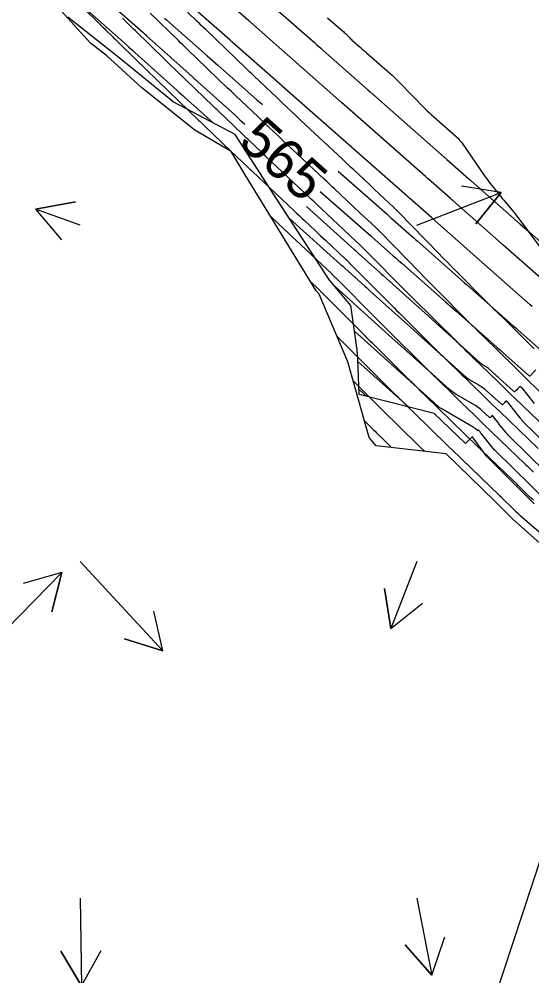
# Model space of a CAD drawing. Extents: x 954385 to 988206, y 1868364 to 1924553.
# Drawn here: x 955548.1 to 955624.2, y 1923007.4 to 1923149.5 of the extents above; entities that cross this region are included whole.
import ezdxf

# ---------------------------------------------------------------- set-up
doc = ezdxf.new("R2010")
doc.units = 0
for name, color, linetype in [('1', 7, 'Continuous'), ('Ex_Minor Contours', 7, 'Continuous'), ('Perimeter', 7, 'Continuous'), ('Proposed Fill', 7, 'Continuous'), ('Slopes', 7, 'Continuous')]:
    doc.layers.add(name, color=color, linetype=linetype)

msp = doc.modelspace()

# ---------------------------------------------------------------- linework, layer by layer
for points in [[(955554.23, 1923154.57), (955560.38, 1923148.45), (955560.56, 1923148.28), (955560.73, 1923148.11), (955560.9, 1923147.94), (955561.07, 1923147.77), (955561.92, 1923146.94), (955562.1, 1923146.75), (955562.29, 1923146.57), (955562.66, 1923146.2), (955562.76, 1923146.11), (955562.85, 1923146.01), (955562.94, 1923145.92), (955563.04, 1923145.83), (955567.14, 1923141.83), (955567.55, 1923141.43), (955567.96, 1923141.03), (955568.37, 1923140.63), (955568.79, 1923140.23), (955574.73, 1923134.5), (955574.94, 1923134.29), (955575.16, 1923134.09), (955575.37, 1923133.89), (955575.58, 1923133.68), (955579.57, 1923129.87)], [(955624.58, 1923100.56), (955619.65, 1923105.42), (955619.56, 1923105.5), (955619.48, 1923105.58), (955619.4, 1923105.66), (955619.32, 1923105.74), (955618.45, 1923106.6), (955618.39, 1923106.66), (955618.32, 1923106.72), (955618.26, 1923106.78), (955618.2, 1923106.85), (955612.09, 1923112.99), (955611.68, 1923113.4), (955611.27, 1923113.82), (955610.86, 1923114.23), (955610.46, 1923114.65), (955604.32, 1923120.92), (955604.3, 1923120.95), (955604.27, 1923120.97), (955604.25, 1923121), (955604.22, 1923121.02), (955603.88, 1923121.37), (955603.84, 1923121.41), (955603.81, 1923121.44), (955603.77, 1923121.47), (955603.74, 1923121.51), (955601.58, 1923123.53), (955600.83, 1923124.23), (955600.09, 1923124.93), (955597.71, 1923127.16), (955597.3, 1923127.54), (955596.89, 1923127.93), (955596.48, 1923128.31), (955596.08, 1923128.69), (955589.93, 1923134.47), (955589.76, 1923134.62), (955589.6, 1923134.77), (955589.44, 1923134.93), (955589.27, 1923135.08), (955587.15, 1923137.09), (955586.96, 1923137.27), (955586.77, 1923137.45), (955586.58, 1923137.63), (955586.39, 1923137.81), (955582.93, 1923141.1), (955582.64, 1923141.38), (955582.35, 1923141.66), (955582.05, 1923141.93), (955581.76, 1923142.21), (955575.79, 1923147.95), (955575.46, 1923148.27), (955575.13, 1923148.58), (955574.81, 1923148.9), (955574.48, 1923149.21), (955570.29, 1923153.28)], [(955627.41, 1923087.75), (955621.76, 1923093.15), (955621.11, 1923093.78), (955620.45, 1923094.41), (955619.8, 1923095.04), (955619.15, 1923095.67), (955615.52, 1923099.22), (955615.39, 1923099.34), (955615.26, 1923099.46), (955615.13, 1923099.59), (955615.01, 1923099.71), (955614.48, 1923100.22), (955614.36, 1923100.34), (955614.25, 1923100.46), (955614.13, 1923100.57), (955614.01, 1923100.69), (955613.52, 1923101.16), (955613.41, 1923101.28), (955613.29, 1923101.39), (955613.18, 1923101.5), (955613.06, 1923101.62), (955606.47, 1923108.15), (955606.33, 1923108.29), (955606.19, 1923108.43), (955606.05, 1923108.58), (955605.91, 1923108.72), (955599.15, 1923115.51), (955599.11, 1923115.54), (955598.76, 1923115.89), (955598.71, 1923115.94), (955598.66, 1923115.99), (955598.61, 1923116.04), (955598.56, 1923116.09), (955597.4, 1923117.18), (955597.09, 1923117.47), (955592.25, 1923122.03), (955591.99, 1923122.27), (955591.74, 1923122.51), (955591.49, 1923122.74), (955591.23, 1923122.98), (955584.71, 1923129.13), (955584.59, 1923129.25), (955584.46, 1923129.37), (955584.34, 1923129.48), (955584.21, 1923129.6), (955582.09, 1923131.61), (955581.86, 1923131.83), (955581.64, 1923132.05), (955581.41, 1923132.27), (955581.18, 1923132.49), (955577.62, 1923135.88), (955577.42, 1923136.07), (955577.22, 1923136.26), (955577.02, 1923136.45), (955576.83, 1923136.64), (955570.33, 1923142.91), (955570.18, 1923143.06), (955570.03, 1923143.21), (955569.87, 1923143.35), (955569.72, 1923143.5), (955565.32, 1923147.8), (955565.12, 1923147.99), (955564.92, 1923148.19), (955564.72, 1923148.39), (955564.52, 1923148.58), (955563.45, 1923149.64)], [(955629.38, 1923090.35), (955623.64, 1923095.89), (955623.18, 1923096.35), (955622.71, 1923096.8), (955622.25, 1923097.25), (955621.78, 1923097.71), (955616.91, 1923102.5), (955616.82, 1923102.58), (955616.74, 1923102.67), (955616.65, 1923102.75), (955616.56, 1923102.84), (955615.69, 1923103.7), (955615.64, 1923103.75), (955615.58, 1923103.81), (955615.52, 1923103.87), (955615.46, 1923103.93), (955609.33, 1923110.1), (955608.93, 1923110.51), (955608.53, 1923110.91), (955608.13, 1923111.31), (955607.73, 1923111.72), (955601.57, 1923118.02), (955601.55, 1923118.04), (955601.53, 1923118.06), (955601.5, 1923118.09), (955601.48, 1923118.11), (955601.13, 1923118.46), (955601.1, 1923118.5), (955601.06, 1923118.53), (955601.03, 1923118.57), (955600.99, 1923118.6), (955598.69, 1923120.75), (955597.68, 1923121.7), (955594.9, 1923124.31), (955594.52, 1923124.67), (955594.14, 1923125.03), (955593.75, 1923125.39), (955593.37, 1923125.74), (955587.16, 1923131.58), (955587, 1923131.73), (955586.85, 1923131.87), (955586.69, 1923132.02), (955586.53, 1923132.17), (955584.41, 1923134.18), (955584.21, 1923134.36), (955584.01, 1923134.55), (955583.82, 1923134.74), (955583.62, 1923134.93), (955580.19, 1923138.18), (955579.89, 1923138.47), (955579.59, 1923138.76), (955579.29, 1923139.04), (955578.99, 1923139.33), (955573.03, 1923145.05), (955572.71, 1923145.37), (955572.38, 1923145.68), (955572.05, 1923146), (955571.72, 1923146.32), (955567.54, 1923150.38)], [(955593.88, 1923149.73), (955596.09, 1923147.79), (955596.23, 1923147.67), (955596.36, 1923147.55), (955596.49, 1923147.42), (955596.62, 1923147.29), (955597.12, 1923146.77), (955597.25, 1923146.64), (955597.38, 1923146.52), (955597.51, 1923146.39), (955597.65, 1923146.27), (955598.76, 1923145.3), (955598.99, 1923145.1), (955599.22, 1923144.9), (955599.45, 1923144.7), (955599.68, 1923144.49), (955603.12, 1923141.49), (955603.48, 1923141.17), (955603.83, 1923140.84), (955604.18, 1923140.5), (955604.52, 1923140.16), (955608.38, 1923136.19), (955608.68, 1923135.88), (955609, 1923135.58), (955609.32, 1923135.28), (955609.65, 1923134.98), (955613.36, 1923131.71), (955613.4, 1923131.68), (955613.44, 1923131.64), (955613.47, 1923131.6), (955613.5, 1923131.56), (955613.65, 1923131.36), (955613.67, 1923131.34), (955613.69, 1923131.31), (955613.71, 1923131.29), (955613.73, 1923131.26), (955613.81, 1923131.17), (955613.83, 1923131.14), (955613.85, 1923131.12), (955613.87, 1923131.09), (955613.88, 1923131.07), (955617.3, 1923126.1), (955617.53, 1923125.77), (955617.78, 1923125.44), (955618.02, 1923125.11), (955618.28, 1923124.79), (955619.36, 1923123.46), (955619.59, 1923123.17), (955619.83, 1923122.89), (955620.06, 1923122.6), (955620.3, 1923122.32), (955621.25, 1923121.18), (955621.49, 1923120.89), (955621.72, 1923120.61), (955621.94, 1923120.31), (955622.17, 1923120.02), (955625.94, 1923114.93)], [(955579.57, 1923129.87), (955582.05, 1923127.52), (955582.22, 1923127.35), (955582.4, 1923127.19), (955582.57, 1923127.03), (955582.74, 1923126.86), (955588.88, 1923121.08), (955589.28, 1923120.7), (955589.67, 1923120.33), (955590.07, 1923119.96), (955590.47, 1923119.59), (955592.05, 1923118.1), (955592.84, 1923117.35), (955593.63, 1923116.61), (955596.53, 1923113.87), (955596.57, 1923113.84), (955596.6, 1923113.81), (955596.64, 1923113.77), (955596.67, 1923113.74), (955597.02, 1923113.39), (955597.05, 1923113.37), (955597.07, 1923113.34), (955597.1, 1923113.32), (955597.12, 1923113.29), (955603.38, 1923107.01), (955603.75, 1923106.63), (955604.13, 1923106.25), (955604.51, 1923105.88), (955604.89, 1923105.5), (955610.66, 1923099.77), (955610.95, 1923099.49), (955611.23, 1923099.21), (955611.52, 1923098.93), (955611.81, 1923098.64), (955613.42, 1923097.07), (955613.52, 1923096.98), (955613.62, 1923096.88), (955613.71, 1923096.79), (955613.81, 1923096.69), (955614.2, 1923096.31), (955614.3, 1923096.21), (955614.4, 1923096.12), (955614.5, 1923096.02), (955614.59, 1923095.93), (955617.39, 1923093.2), (955617.89, 1923092.71), (955618.4, 1923092.23), (955618.9, 1923091.74), (955619.4, 1923091.26), (955625.17, 1923085.74)], [(955585.46, 1923120.18), (955587.44, 1923118.31), (955587.52, 1923118.24), (955587.61, 1923118.16), (955587.69, 1923118.08), (955587.77, 1923118), (955588.45, 1923117.37), (955594.51, 1923111.66), (955594.53, 1923111.64), (955594.55, 1923111.63), (955594.56, 1923111.61), (955594.58, 1923111.59), (955594.93, 1923111.24), (955594.97, 1923111.2), (955595.01, 1923111.16), (955595.05, 1923111.12), (955595.09, 1923111.08), (955601.22, 1923104.93), (955601.64, 1923104.5), (955602.07, 1923104.07), (955602.5, 1923103.64), (955602.93, 1923103.22), (955608.26, 1923097.93), (955608.72, 1923097.48), (955609.17, 1923097.03), (955609.63, 1923096.57), (955610.1, 1923096.12), (955612.85, 1923093.44), (955612.92, 1923093.37), (955612.99, 1923093.31), (955613.05, 1923093.24), (955613.12, 1923093.17), (955613.4, 1923092.9), (955613.47, 1923092.84), (955613.53, 1923092.77), (955613.6, 1923092.7), (955613.67, 1923092.64), (955615.63, 1923090.73), (955615.98, 1923090.38), (955616.34, 1923090.04), (955616.69, 1923089.71), (955617.04, 1923089.37), (955623.25, 1923083.43), (955623.4, 1923083.28), (955623.56, 1923083.13), (955623.71, 1923082.98), (955623.87, 1923082.82), (955624.49, 1923082.21)], [(955624.45, 1923078.06), (955624.19, 1923078.29), (955623.94, 1923078.53), (955623.69, 1923078.77), (955622.39, 1923080.06), (955622.21, 1923080.24), (955622.04, 1923080.42), (955621.68, 1923080.77), (955621.59, 1923080.86), (955621.5, 1923080.95), (955621.41, 1923081.04), (955621.32, 1923081.12), (955614.68, 1923087.47), (955614.48, 1923087.67), (955614.28, 1923087.86), (955614.07, 1923088.06), (955613.87, 1923088.25), (955612.75, 1923089.35), (955612.71, 1923089.39), (955612.67, 1923089.42), (955612.63, 1923089.46), (955612.59, 1923089.5), (955612.44, 1923089.65), (955612.4, 1923089.69), (955612.36, 1923089.73), (955612.32, 1923089.77), (955612.28, 1923089.81), (955608.38, 1923093.61), (955607.75, 1923094.22), (955607.12, 1923094.85), (955606.48, 1923095.47), (955605.86, 1923096.09), (955600.53, 1923101.38), (955600.27, 1923101.63), (955600.01, 1923101.89), (955599.76, 1923102.15), (955599.5, 1923102.41), (955593.02, 1923108.91), (955592.99, 1923108.94), (955592.95, 1923108.98), (955592.92, 1923109.01), (955592.88, 1923109.05), (955592.49, 1923109.44), (955592.48, 1923109.45), (955591.38, 1923110.48)], [(955595.32, 1923102.35), (955597.78, 1923099.88), (955597.87, 1923099.79), (955597.95, 1923099.71), (955598.04, 1923099.62), (955598.13, 1923099.53), (955603.45, 1923094.25), (955604.25, 1923093.46), (955605.06, 1923092.66), (955605.86, 1923091.87), (955606.67, 1923091.09), (955611.71, 1923086.18), (955611.75, 1923086.14), (955611.81, 1923086.08), (955611.83, 1923086.06), (955612.11, 1923085.78), (955612.16, 1923085.73), (955612.22, 1923085.68), (955612.27, 1923085.63), (955612.32, 1923085.58), (955619.39, 1923078.81), (955619.42, 1923078.79), (955619.44, 1923078.77), (955619.47, 1923078.74), (955619.49, 1923078.72), (955619.66, 1923078.55), (955619.68, 1923078.53), (955621.5, 1923076.72), (955621.81, 1923076.42), (955622.13, 1923076.12), (955622.45, 1923075.82), (955622.78, 1923075.53), (955626.64, 1923072.2)], [(955608.31, 1923085.3), (955608.01, 1923085.59), (955607.95, 1923085.64), (955607.9, 1923085.69), (955607.85, 1923085.74), (955607.8, 1923085.79), (955604.22, 1923089.28), (955603.61, 1923089.88), (955603, 1923090.48), (955602.39, 1923091.08), (955601.78, 1923091.69), (955597.71, 1923095.72)], [(955599.34, 1923089.88), (955600.57, 1923088.66), (955600.75, 1923088.48), (955600.94, 1923088.3), (955601.12, 1923088.12), (955601.31, 1923087.94), (955602.17, 1923087.1), (955602.29, 1923086.97), (955602.42, 1923086.85), (955602.55, 1923086.72), (955602.68, 1923086.6), (955603.44, 1923085.85)]]:
    msp.add_lwpolyline(points)
at = {"layer": '1'}
for points in [[(955626.77, 1923109.95), (955619.93, 1923115.99), (955618.88, 1923116.91), (955612.54, 1923122.51), (955612.33, 1923122.69), (955612.12, 1923122.88), (955608.84, 1923125.77), (955608.74, 1923125.86), (955608.64, 1923125.95), (955608.54, 1923126.04), (955608.44, 1923126.12), (955597.59, 1923135.69), (955597.18, 1923136.05), (955595.96, 1923137.12), (955590.01, 1923142.37), (955589.91, 1923142.45), (955589.81, 1923142.54), (955589.71, 1923142.63), (955589.61, 1923142.72), (955582.44, 1923149.04), (955582.37, 1923149.1), (955582.3, 1923149.16), (955582.23, 1923149.22), (955582.17, 1923149.28), (955574.87, 1923155.72)], [(955559.28, 1923153.91), (955566.43, 1923147.56), (955566.58, 1923147.43), (955566.72, 1923147.3), (955566.87, 1923147.17), (955567.01, 1923147.04), (955573.76, 1923140.97), (955573.96, 1923140.79), (955574.16, 1923140.61), (955574.36, 1923140.43), (955574.56, 1923140.25), (955580.14, 1923135.23), (955580.87, 1923134.58), (955581.6, 1923133.92)], [(955624.27, 1923106.83), (955623.95, 1923107.1), (955617.19, 1923113.07), (955615.89, 1923114.22), (955609.79, 1923119.6), (955609.57, 1923119.79), (955609.36, 1923119.98), (955606.05, 1923122.9), (955605.97, 1923122.98), (955605.88, 1923123.05), (955605.8, 1923123.13), (955605.71, 1923123.2), (955594.56, 1923133.03), (955587.15, 1923139.56), (955587, 1923139.69), (955586.58, 1923140.06), (955579.73, 1923146.1), (955579.64, 1923146.18), (955579.54, 1923146.26), (955579.45, 1923146.35), (955579.36, 1923146.43), (955572.33, 1923152.64)], [(955557.3, 1923151.66), (955564.03, 1923145.68), (955564.34, 1923145.4), (955564.65, 1923145.12), (955564.97, 1923144.84), (955565.28, 1923144.56), (955571.54, 1923138.93), (955571.81, 1923138.68), (955572.09, 1923138.43), (955572.37, 1923138.18), (955572.65, 1923137.94), (955576.89, 1923134.13)], [(955585.74, 1923151.45), (955591.97, 1923145.97), (955592.27, 1923145.7), (955592.57, 1923145.44), (955592.87, 1923145.18), (955593.17, 1923144.91), (955599.93, 1923138.95), (955600.22, 1923138.7), (955611.21, 1923129.01), (955611.31, 1923128.93), (955611.4, 1923128.85), (955611.49, 1923128.76), (955611.59, 1923128.68), (955614.92, 1923125.74), (955615.09, 1923125.59), (955615.26, 1923125.44), (955622.48, 1923119.07), (955623.75, 1923117.95), (955630.02, 1923112.41)], [(955624.58, 1923077.54), (955617.49, 1923084.6), (955615.49, 1923087.31), (955615.39, 1923087.53), (955615.1, 1923087.22), (955614.39, 1923086.49), (955609.7, 1923090.92), (955598.59, 1923093.75), (955598.38, 1923098.98), (955598.27, 1923100.39), (955597.35, 1923106.96), (955594.19, 1923110.76), (955585.72, 1923123.74), (955580.16, 1923132.4), (955570.96, 1923137.25), (955563.19, 1923143.59), (955555.32, 1923149.82)], [(955569.64, 1923149.68), (955569.99, 1923149.37), (955575.99, 1923144.07), (955576.39, 1923143.72), (955576.79, 1923143.37), (955577.18, 1923143.01), (955577.58, 1923142.66), (955583.4, 1923137.53), (955583.85, 1923137.14), (955584.2, 1923136.83)], [(955595.45, 1923126.92), (955602.71, 1923120.52), (955602.92, 1923120.34), (955603.13, 1923120.15), (955603.33, 1923119.97), (955603.54, 1923119.78), (955606.43, 1923117.23), (955606.62, 1923117.07), (955606.82, 1923116.9), (955607.01, 1923116.73), (955607.2, 1923116.56), (955614.19, 1923110.39), (955614.57, 1923110.05), (955621.46, 1923103.97), (955621.64, 1923103.81), (955621.82, 1923103.65), (955622, 1923103.49), (955622.18, 1923103.33), (955626.45, 1923099.57)], [(955592.79, 1923123.93), (955600.3, 1923117.32), (955600.37, 1923117.26), (955600.44, 1923117.2), (955603.2, 1923114.75), (955603.63, 1923114.38), (955604.06, 1923114), (955604.48, 1923113.62), (955604.91, 1923113.25), (955611.42, 1923107.5), (955612.96, 1923106.14), (955618.11, 1923101.59), (955618.59, 1923101.17), (955619.06, 1923100.76), (955619.54, 1923100.34), (955620.01, 1923099.92), (955623.84, 1923096.55), (955623.87, 1923096.52), (955623.9, 1923096.52), (955623.94, 1923096.53), (955623.97, 1923096.55), (955624.79, 1923097.4)], [(955590.76, 1923121.66), (955597.85, 1923115.29), (955598.03, 1923115.13), (955598.2, 1923114.98), (955598.37, 1923114.82), (955598.54, 1923114.67), (955601.59, 1923111.93), (955601.86, 1923111.69), (955602.13, 1923111.45), (955608.89, 1923105.37), (955611.02, 1923103.45), (955616.54, 1923098.48), (955616.64, 1923098.4), (955616.74, 1923098.32), (955616.85, 1923098.25), (955616.95, 1923098.18), (955617.39, 1923097.93), (955617.5, 1923097.86), (955617.61, 1923097.79), (955617.71, 1923097.71), (955617.8, 1923097.63), (955621.52, 1923094.27), (955621.59, 1923094.22), (955621.67, 1923094.21), (955621.74, 1923094.23), (955621.81, 1923094.28), (955622.18, 1923094.66), (955622.21, 1923094.69), (955622.24, 1923094.73), (955622.27, 1923094.76), (955622.31, 1923094.79), (955622.46, 1923094.96), (955622.48, 1923094.97), (955622.5, 1923094.98), (955622.52, 1923094.97), (955622.53, 1923094.96), (955622.6, 1923094.87), (955622.62, 1923094.85), (955622.63, 1923094.83), (955622.65, 1923094.8), (955622.66, 1923094.78), (955624.56, 1923092.4)], [(955588.22, 1923119.91), (955595.82, 1923113.09), (955595.97, 1923112.95), (955596.13, 1923112.8), (955596.29, 1923112.66), (955596.44, 1923112.52), (955599.4, 1923109.86), (955599.6, 1923109.69), (955599.79, 1923109.51), (955599.98, 1923109.34), (955600.18, 1923109.17), (955606.24, 1923103.71), (955610.33, 1923100.04), (955614.17, 1923096.58), (955614.42, 1923096.36), (955614.69, 1923096.16), (955614.96, 1923095.98), (955615.24, 1923095.8), (955616.39, 1923095.14), (955616.68, 1923094.97), (955616.95, 1923094.78), (955617.21, 1923094.58), (955617.46, 1923094.37), (955619.73, 1923092.31), (955619.79, 1923092.28), (955619.84, 1923092.26), (955619.89, 1923092.28), (955619.94, 1923092.32), (955620.2, 1923092.58), (955620.23, 1923092.61), (955620.25, 1923092.63), (955620.27, 1923092.66), (955620.3, 1923092.68), (955620.41, 1923092.8), (955620.42, 1923092.81), (955620.43, 1923092.81), (955620.44, 1923092.81), (955620.46, 1923092.79), (955620.5, 1923092.73), (955620.51, 1923092.72), (955620.53, 1923092.7), (955620.54, 1923092.69), (955620.55, 1923092.67), (955621.88, 1923090.99), (955621.89, 1923090.98), (955621.91, 1923090.96), (955621.93, 1923090.93), (955621.94, 1923090.91), (955621.96, 1923090.9), (955622.47, 1923090.24), (955622.56, 1923090.13), (955622.66, 1923090.03), (955622.75, 1923089.92), (955622.85, 1923089.82), (955636.62, 1923076.32)], [(955634.32, 1923074.37), (955620.95, 1923087.49), (955620.77, 1923087.67), (955620.59, 1923087.86), (955620.43, 1923088.05), (955620.27, 1923088.25), (955619.34, 1923089.42), (955619.33, 1923089.43), (955619.32, 1923089.45), (955619.3, 1923089.46), (955619.29, 1923089.47), (955619.25, 1923089.53), (955619.24, 1923089.55), (955619.23, 1923089.56), (955619.22, 1923089.58), (955619.2, 1923089.59), (955618.43, 1923090.56), (955618.42, 1923090.58), (955618.41, 1923090.6), (955618.38, 1923090.63), (955618.37, 1923090.64), (955618.36, 1923090.64), (955618.36, 1923090.64), (955618.35, 1923090.64), (955618.28, 1923090.57), (955618.26, 1923090.54), (955618.23, 1923090.51), (955618.08, 1923090.35), (955618.05, 1923090.33), (955618.02, 1923090.32), (955617.98, 1923090.33), (955617.95, 1923090.35), (955616.75, 1923091.44), (955616.53, 1923091.63), (955616.3, 1923091.8), (955616.07, 1923091.96), (955615.83, 1923092.11), (955613.33, 1923093.54), (955612.97, 1923093.76), (955612.62, 1923094), (955612.29, 1923094.25), (955611.96, 1923094.53), (955609.43, 1923096.81), (955603.45, 1923102.19), (955597.78, 1923107.29), (955597.66, 1923107.39), (955594.99, 1923109.79)], [(955632.03, 1923072.42), (955618.75, 1923085.45), (955618.63, 1923085.56), (955618.52, 1923085.68), (955618.42, 1923085.8), (955618.31, 1923085.93), (955616.72, 1923087.94), (955616.7, 1923087.96), (955616.69, 1923087.98), (955616.67, 1923088), (955616.65, 1923088.02), (955616.59, 1923088.11), (955616.57, 1923088.13), (955616.56, 1923088.15), (955616.54, 1923088.17), (955616.53, 1923088.19), (955616.32, 1923088.45), (955616.31, 1923088.46), (955616.3, 1923088.47), (955616.3, 1923088.48), (955616.3, 1923088.48), (955616.29, 1923088.48), (955616.29, 1923088.47), (955616.26, 1923088.44), (955616.21, 1923088.39), (955616.2, 1923088.38), (955616.19, 1923088.38), (955616.18, 1923088.38), (955616.17, 1923088.39), (955615.8, 1923088.72), (955615.74, 1923088.78), (955615.67, 1923088.83), (955615.6, 1923088.88), (955615.52, 1923088.92), (955610.74, 1923091.67), (955610.64, 1923091.73), (955610.54, 1923091.8), (955610.44, 1923091.87), (955610.35, 1923091.95), (955609.62, 1923092.6), (955600.8, 1923100.54), (955597.88, 1923103.17)], [(955598.39, 1923098.67), (955605.95, 1923091.87)], [(955599.69, 1923093.47), (955598.56, 1923094.49)]]:
    msp.add_lwpolyline(points, dxfattribs=at)
at = {"layer": 'Ex_Minor Contours'}
msp.add_lwpolyline([(955598.56, 1923094.49), (955599.69, 1923093.47)], dxfattribs=at)
at = {"layer": 'Perimeter'}
for points in [[(955625.89, 1923071.23), (955621.33, 1923075.28), (955618.68, 1923077.96), (955611.51, 1923084.93), (955601.11, 1923086.12), (955600.04, 1923087.35), (955596.91, 1923098.6), (955592.65, 1923108.66), (955592.2, 1923109.14), (955587.05, 1923117.57), (955581.66, 1923126.41), (955579.57, 1923129.87), (955574.15, 1923133.03), (955566.3, 1923139.29), (955561.04, 1923144.11), (955558.67, 1923145.95), (955551.95, 1923153.4)], [(955624.58, 1923077.54), (955617.49, 1923084.6), (955615.49, 1923087.31), (955615.39, 1923087.53), (955615.1, 1923087.22), (955614.39, 1923086.49), (955609.7, 1923090.92), (955598.59, 1923093.75), (955598.38, 1923098.98), (955598.27, 1923100.39), (955597.35, 1923106.96), (955594.19, 1923110.76), (955587.24, 1923121.41), (955585.72, 1923123.74), (955580.16, 1923132.4), (955570.96, 1923137.25), (955563.19, 1923143.59), (955555.32, 1923149.82)]]:
    msp.add_lwpolyline(points, dxfattribs=at)
at = {"layer": 'Proposed Fill'}
msp.add_lwpolyline([(955625.89, 1923071.23), (955621.33, 1923075.28), (955618.68, 1923077.96), (955611.51, 1923084.93), (955601.11, 1923086.12), (955600.04, 1923087.35), (955596.91, 1923098.6), (955592.65, 1923108.66), (955592.2, 1923109.14), (955587.05, 1923117.57), (955581.66, 1923126.41), (955579.57, 1923129.87), (955574.15, 1923133.03), (955566.3, 1923139.29), (955561.04, 1923144.11), (955558.67, 1923145.95), (955551.95, 1923153.4)], dxfattribs=at)
at = {"layer": 'Slopes'}
for points in [[(955607.13, 1922968.93), (955707.19, 1923272.64), (955708.41, 1923266.77), (955707.19, 1923272.64), (955702.71, 1923268.65)], [(955607.13, 1923118.93), (955619.68, 1923123.76), (955615.91, 1923119.09), (955619.68, 1923123.76), (955613.75, 1923124.69)], [(955557.13, 1923118.93), (955550.52, 1923121.31), (955556.43, 1923122.37), (955550.52, 1923121.31), (955554.39, 1923116.73)], [(955557.13, 1923068.93), (955569.43, 1923055.71), (955563.7, 1923057.47), (955569.43, 1923055.71), (955568.09, 1923061.56)], [(955607.13, 1923068.93), (955603.28, 1923059), (955602.36, 1923064.92), (955603.28, 1923059), (955607.96, 1923062.76)], [(955507.13, 1923018.93), (955554.43, 1923067.31), (955552.94, 1923061.49), (955554.43, 1923067.31), (955548.65, 1923065.69)], [(955557.13, 1923018.93), (955557.34, 1923005.91), (955554.26, 1923011.06), (955557.34, 1923005.91), (955560.25, 1923011.16)], [(955607.13, 1923018.93), (955609.37, 1923007.52), (955605.43, 1923012.04), (955609.37, 1923007.52), (955611.31, 1923013.2)]]:
    msp.add_lwpolyline(points, dxfattribs=at)

# ---------------------------------------------------------------- texts
at = {"layer": '1'}
msp.add_text('565', height=6, rotation=318.2491, dxfattribs=at).set_placement((955580.4, 1923130.97))

doc.saveas('drawing.dxf')
